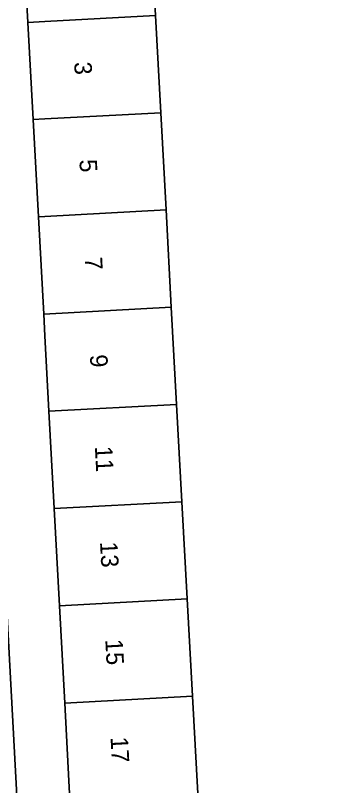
# Model space of a CAD drawing. Extents: x 162250 to 162661, y 380743 to 381606.
# Drawn here: x 162498.31 to 162516.38, y 380821.86 to 380866.07 of the extents above; entities that cross this region are included whole.
import ezdxf

# ---------------------------------------------------------------- set-up
doc = ezdxf.new("R2010")
doc.units = 0
for name, color, linetype in [('IMGEO_Erf', 7, 'Continuous'), ('IMGEO_Pand', 7, 'Continuous'), ('IMGEO_Pand_nummerreeks', 7, 'Continuous'), ('IMGEO_Voetpad_open', 7, 'Continuous')]:
    doc.layers.add(name, color=color, linetype=linetype)

msp = doc.modelspace()

# ---------------------------------------------------------------- linework, layer by layer
at = {"layer": 'IMGEO_Erf'}
msp.add_lwpolyline([(162519.127, 380872.478), (162506.03, 380871.77), (162506.34, 380866.068), (162506.643, 380860.485), (162506.946, 380854.903), (162507.25, 380849.322), (162507.553, 380843.739), (162507.856, 380838.156), (162508.16, 380832.575), (162508.463, 380826.992), (162508.766, 380821.409)], dxfattribs=at)
msp.add_lwpolyline([(162500.535, 380837.761), (162500.235, 380843.344), (162500, 380847.679), (162499.934, 380848.927), (162499.634, 380854.509), (162499.333, 380860.091), (162499.032, 380865.673), (162498.723, 380871.373), (162496.735, 380871.229), (162495.691, 380871.164), (162499.625, 380798.455), (162500, 380798.466), (162501.095, 380798.5), (162502.647, 380798.565), (162502.34, 380804.267), (162502.039, 380809.849), (162501.738, 380815.432), (162501.437, 380821.014), (162501.136, 380826.596), (162500.835, 380832.179)], close=True, dxfattribs=at)
at = {"layer": 'IMGEO_Pand'}
for points in [[(162499.032, 380865.673), (162500, 380865.725), (162506.34, 380866.068), (162506.03, 380871.77), (162503.716, 380871.645), (162500, 380871.443), (162498.723, 380871.373)], [(162499.333, 380860.091), (162500, 380860.127), (162506.643, 380860.485), (162506.34, 380866.068), (162500, 380865.725), (162499.032, 380865.673)], [(162506.643, 380860.485), (162500, 380860.127), (162499.333, 380860.091), (162499.634, 380854.509), (162500, 380854.529), (162506.946, 380854.903)], [(162507.25, 380849.322), (162506.946, 380854.903), (162500, 380854.529), (162499.634, 380854.509), (162499.934, 380848.927)], [(162500.235, 380843.344), (162507.553, 380843.739), (162507.25, 380849.322), (162499.934, 380848.927), (162500, 380847.679)], [(162500.235, 380843.344), (162500.535, 380837.761), (162507.856, 380838.156), (162507.553, 380843.739)], [(162508.16, 380832.575), (162507.856, 380838.156), (162500.535, 380837.761), (162500.835, 380832.179)], [(162508.16, 380832.575), (162500.835, 380832.179), (162501.136, 380826.596), (162508.463, 380826.992)], [(162508.463, 380826.992), (162501.136, 380826.596), (162501.437, 380821.014), (162508.766, 380821.409)]]:
    msp.add_lwpolyline(points, close=True, dxfattribs=at)
at = {"layer": 'IMGEO_Voetpad_open'}
msp.add_lwpolyline([(162496.225, 380798.581), (162496.36, 380795.645), (162496.445, 380793.785), (162496.544, 380791.858), (162499.481, 380792.01), (162499.931, 380782.983), (162500.205, 380778.05), (162502.201, 380778.165), (162501.726, 380786.77), (162501.383, 380792.633), (162501.171, 380796.468), (162501.095, 380798.5), (162500, 380798.466), (162499.625, 380798.455), (162495.691, 380871.164)], dxfattribs=at)

# ---------------------------------------------------------------- texts
at = {"layer": 'IMGEO_Pand_nummerreeks'}
for s, rotation, p in [('3', 273.085, (162501.678, 380863.382)), ('5', 273.0823, (162501.979, 380857.782)), ('7', 273.085, (162502.281, 380852.181)), ('9', 273.085, (162502.583, 380846.58)), ('11', 273.085, (162502.866, 380841.326)), ('13', 273.085, (162503.162, 380835.839)), ('15', 273.085, (162503.464, 380830.238)), ('17', 273.085, (162503.765, 380824.638))]:
    msp.add_text(s, height=1, rotation=rotation, dxfattribs=at).set_placement(p)

doc.saveas('drawing.dxf')
